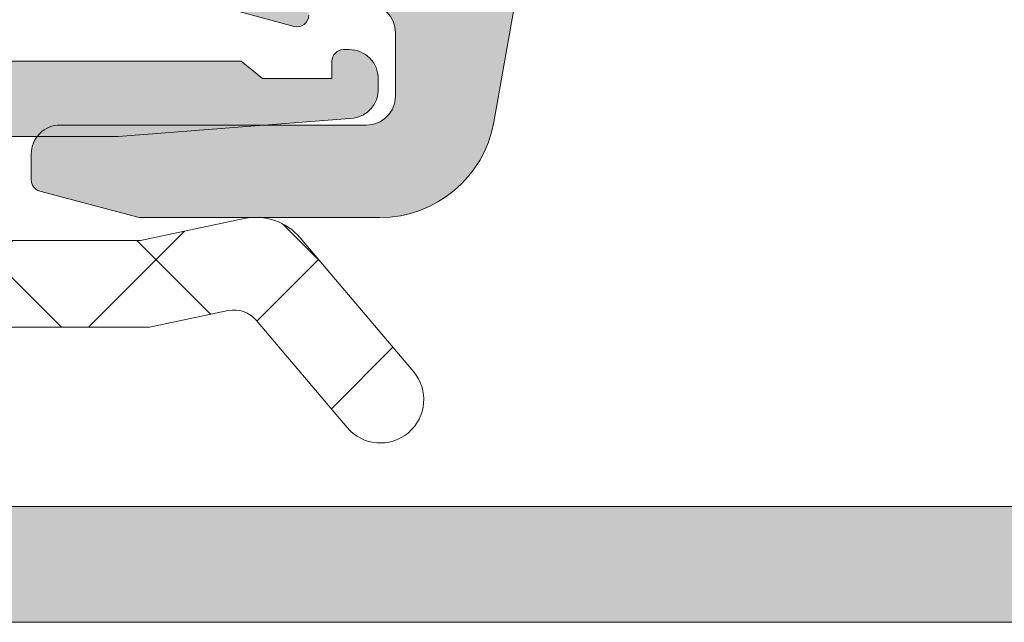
# Model space of a CAD drawing. Header units: millimetres. Extents: x 144573 to 336993, y 74252 to 247042.
# Tile 697 of 1056: x 223290 to 223307, y 174627 to 174638. Entities that reach past the tile are written whole.
import ezdxf

# ---------------------------------------------------------------- set-up
doc = ezdxf.new("R2010")
doc.units = ezdxf.units.MM
doc.layers.add('FASÁDA DETAILNÍ', color=255, linetype='Continuous', lineweight=0)
doc.layers.add('NOVA', color=255, linetype='Continuous', lineweight=0)

# ---------------------------------------------------------------- blocks, each defined once
blk = doc.blocks.new('A$C69D17D4D')
at = {"layer": 'FASÁDA DETAILNÍ'}
h = blk.add_hatch(color=256, dxfattribs=at)
edge = h.paths.add_edge_path(flags=16)
edge.add_line((152.7103901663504, 1268.678154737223), (152.7103901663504, 1272.877904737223))
edge.add_ellipse((152.210390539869, 1272.87790511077), major_axis=(-0.4999996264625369, 0), ratio=1, start_angle=179.9999571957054, end_angle=270.0000428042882)
edge.add_line((152.2103901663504, 1273.377904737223), (147.8103661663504, 1273.377904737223))
edge.add_ellipse((147.8103657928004, 1272.87790511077), major_axis=(-0.49999962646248, 0), ratio=1, start_angle=-90.0000428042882, end_angle=4.280429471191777e-05)
edge.add_line((147.3103661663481, 1272.877904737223), (147.3103661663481, 1268.678155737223))
edge.add_ellipse((147.8103666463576, 1268.67815621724), major_axis=(-0.5000004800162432, 0), ratio=1, start_angle=5.500573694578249e-05, end_angle=89.99994499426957)
edge.add_line((147.8103661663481, 1268.178155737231), (152.2103901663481, 1268.17815473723))
edge.add_ellipse((152.210390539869, 1268.678154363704), major_axis=(-0.49999962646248, 0), ratio=1, start_angle=89.99995719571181, end_angle=180.0000428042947)
edge = h.paths.add_edge_path()
edge.add_line((154.7087711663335, 1271.591558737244), (153.5090111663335, 1264.828558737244))
edge.add_arc((151.5397595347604, 1265.177903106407), 1.999998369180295, 269.99996079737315, 349.9404098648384, ccw=False)
edge.add_line((151.5397581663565, 1263.17790473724), (147.3747851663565, 1263.17790473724))
edge.add_line((147.3747851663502, 1263.17790473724), (145.6569961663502, 1263.63818573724))
edge.add_arc((145.7087600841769, 1263.831370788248), 0.1999999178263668, 180.0000146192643, 254.99996142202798, ccw=False)
edge.add_line((145.5087601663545, 1263.831370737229), (145.5087601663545, 1264.277904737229))
edge.add_arc((146.0087597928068, 1264.277905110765), 0.4999996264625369, 89.99995719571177, 180.0000428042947, ccw=False)
edge.add_line((146.0087601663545, 1264.777904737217), (151.3087601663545, 1264.777904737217))
edge.add_arc((151.3087605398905, 1265.277904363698), 0.49999962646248, 269.9999571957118, 360.0000428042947)
edge.add_line((151.8087601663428, 1265.277904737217), (151.8087601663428, 1266.378154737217))
edge.add_arc((151.3087596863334, 1266.378154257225), 0.5000004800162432, 5.500573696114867e-05, 89.99994499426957)
edge.add_line((151.3087601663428, 1266.878154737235), (150.3087601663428, 1266.878154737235))
edge.add_line((150.3087601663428, 1266.878154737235), (150.3087601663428, 1266.678154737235))
edge.add_arc((150.1087600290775, 1266.678155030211), 0.2000001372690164, 254.9999946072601, 359.9999160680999, ccw=False)
edge.add_line((150.0569961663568, 1266.484969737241), (148.5896081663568, 1266.878155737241))
edge.add_line((148.5896081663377, 1266.878155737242), (146.5087601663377, 1266.878155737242))
edge.add_arc((146.5087611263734, 1267.878156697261), 1.0000009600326, 180.0000550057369, 269.9999449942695, ccw=False)
edge.add_line((145.5087601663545, 1267.878155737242), (145.5087601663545, 1278.777657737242))
edge.add_arc((145.9087605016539, 1278.777657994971), 0.4000003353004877, 60.000083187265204, 180.0000369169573, ccw=False)
edge.add_line((146.1087601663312, 1279.124068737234), (146.9716081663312, 1278.625902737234))
edge.add_line((146.9716081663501, 1278.625902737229), (148.4637691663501, 1278.198032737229))
edge.add_arc((148.3810777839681, 1277.9096539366), 0.3000003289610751, -30.179241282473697, 73.9999831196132, ccw=False)
edge.add_line((148.6404151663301, 1277.758841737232), (147.2086801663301, 1275.293230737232))
edge.add_line((147.208680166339, 1275.293230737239), (147.208680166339, 1274.872811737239))
edge.add_arc((147.4002484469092, 1274.869319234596), 0.1916001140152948, 178.9555499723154, 272.5222219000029)
edge.add_line((147.4086801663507, 1274.67790473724), (153.8981191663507, 1274.67790473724))
edge.add_arc((153.9163569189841, 1274.877071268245), 0.1999998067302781, 264.7679954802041, 384.1409481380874)
edge.add_line((154.0988651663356, 1274.958867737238), (153.0305441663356, 1277.342552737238))
edge.add_arc((153.2130527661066, 1277.424349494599), 0.2000002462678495, 111.9737977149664, 204.1409822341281, ccw=False)
edge.add_line((153.1382161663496, 1277.609820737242), (155.1614441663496, 1278.426180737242))
edge.add_arc((155.3111172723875, 1278.055238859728), 0.3999998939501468, -1.754639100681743e-05, 111.97381787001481, ccw=False)
edge.add_line((155.7111171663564, 1278.05523873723), (155.7111181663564, 1275.99109173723))
edge.add_arc((155.4111185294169, 1275.991090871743), 0.2999996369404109, -52.09508653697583, 0.0001652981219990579, ccw=False)
edge.add_arc((155.7797290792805, 1275.517671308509), 0.3000002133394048, 127.9046525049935, 195.9998620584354)
edge.add_line((155.4913501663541, 1275.43498073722), (155.7086721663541, 1274.67709173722))
edge.add_arc((154.1086731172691, 1274.67709129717), 1.599999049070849, -58.40760551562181, 1.575894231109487e-05, ccw=False)
edge.add_arc((155.2088051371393, 1272.888319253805), 0.4999999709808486, 121.5923359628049, 179.998454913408)
edge.add_line((154.7088051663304, 1272.888332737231), (154.7087711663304, 1271.591558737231))
h = blk.add_hatch(color=256, dxfattribs=at)
edge = h.paths.add_edge_path()
edge.add_arc((135.510601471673, 1256.682007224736), 0.5000674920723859, 180.0077324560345, 269.9922675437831, ccw=False)
edge.add_line((135.0105339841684, 1256.681939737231), (135.0105339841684, 1260.68193973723))
edge.add_arc((135.510601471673, 1260.681872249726), 0.5000674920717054, 450.00773245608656, 539.9922675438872, ccw=False)
edge.add_line((135.5105339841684, 1261.181939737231), (136.8105828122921, 1261.181939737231))
edge.add_arc((136.8105459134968, 1260.681902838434), 0.5000369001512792, 360.00422797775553, 449.99577202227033, ccw=False)
edge.add_line((137.3105828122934, 1260.681939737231), (137.3105828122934, 1260.181939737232))
edge.add_line((137.3105828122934, 1260.181939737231), (136.3105828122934, 1260.181939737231))
edge.add_line((136.3105828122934, 1260.181939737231), (136.310582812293, 1258.681939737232))
edge.add_arc((137.3105458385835, 1258.68190276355), 0.9999630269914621, 539.9978814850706, 630.0021185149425)
edge.add_line((137.3105828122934, 1257.681939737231), (141.3105828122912, 1257.681939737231))
edge.add_arc((141.3105059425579, 1258.682016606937), 1.000076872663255, 270.0044039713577, 359.9955960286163)
edge.add_line((142.3105828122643, 1258.681939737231), (142.3105828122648, 1260.181939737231))
edge.add_line((142.3105828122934, 1260.181939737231), (141.3105828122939, 1260.181939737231))
edge.add_line((141.3105828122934, 1260.181939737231), (141.3105828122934, 1260.681939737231))
edge.add_arc((141.810525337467, 1260.681997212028), 0.4999425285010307, 89.9934131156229, 180.0065868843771, ccw=False)
edge.add_line((141.8105828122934, 1261.181939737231), (144.6105706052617, 1261.181939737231))
edge.add_arc((144.6105706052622, 1260.681939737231), 0.5000000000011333, 360.0000000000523, 450.0000000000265, ccw=False)
edge.add_line((145.1105706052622, 1260.681939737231), (145.1105706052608, 1260.481939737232))
edge.add_arc((144.6105706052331, 1260.481939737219), 0.5000000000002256, 269.99999999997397, 359.99999999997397, ccw=False)
edge.add_line((144.6105706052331, 1259.981939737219), (144.1105706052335, 1259.981939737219))
edge.add_arc((144.1106057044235, 1259.481904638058), 0.500035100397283, 450.0040217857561, 539.9959782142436)
edge.add_line((143.6105706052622, 1259.481939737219), (143.6105706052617, 1258.681936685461))
edge.add_arc((144.1105871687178, 1258.681953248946), 0.5000165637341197, 180.0018979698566, 269.9981020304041)
edge.add_line((144.1105706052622, 1258.181936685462), (175.410564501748, 1258.181936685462))
edge.add_line((175.4105645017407, 1258.181936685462), (181.449022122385, 1258.614333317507))
edge.add_arc((181.4105660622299, 1259.613553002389), 0.9999594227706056, 272.2040028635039, 359.9999999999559)
edge.add_line((182.4105254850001, 1259.613553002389), (182.4105254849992, 1266.282005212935))
edge.add_arc((181.9105254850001, 1266.282005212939), 0.5000000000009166, 360.0000000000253, 449.9999999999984)
edge.add_line((181.9105254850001, 1266.782005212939), (181.0105254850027, 1266.782005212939))
edge.add_arc((181.0105254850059, 1267.282005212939), 0.5000000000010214, 180.0000000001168, 270.0000000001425, ccw=False)
edge.add_line((180.5105254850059, 1267.282005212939), (180.5105254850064, 1268.682006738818))
edge.add_arc((180.4316890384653, 1268.949527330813), 0.278895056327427, 286.4198764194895, 361.1645893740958)
edge.add_line((180.7105264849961, 1268.955195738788), (180.7105264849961, 1269.408789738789))
edge.add_arc((180.4316583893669, 1269.414450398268), 0.2789255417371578, 358.8371299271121, 433.5754054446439)
edge.add_line((180.5105254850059, 1269.681993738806), (180.5105254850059, 1271.562004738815))
edge.add_arc((180.8105254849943, 1271.562004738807), 0.3000000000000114, 450.00000000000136, 540, ccw=False)
edge.add_line((180.8105254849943, 1271.862004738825), (181.7904998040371, 1271.862004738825))
edge.add_arc((181.7904998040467, 1271.562004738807), 0.2999999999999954, 360.0000000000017, 450.00000000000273, ccw=False)
edge.add_line((182.0904998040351, 1271.562004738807), (182.0904998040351, 1268.802006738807))
edge.add_arc((182.2104998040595, 1268.802006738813), 0.1200000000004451, 539.9999999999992, 630)
edge.add_line((182.2104998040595, 1268.682006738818), (186.5105254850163, 1268.682006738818))
edge.add_arc((186.5105254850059, 1269.182006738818), 0.5000000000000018, 269.9999999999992, 359.9999999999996)
edge.add_line((187.0105254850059, 1269.182006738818), (187.010525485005, 1269.882006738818))
edge.add_line((187.0105254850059, 1269.882006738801), (185.629030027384, 1272.274827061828))
edge.add_arc((185.7486452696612, 1272.343886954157), 0.1381197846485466, 89.99999999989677, 209.9999999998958, ccw=False)
edge.add_line((185.7486452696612, 1272.482006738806), (189.5105254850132, 1272.482006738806))
edge.add_arc((189.5105254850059, 1274.482006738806), 1.999999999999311, 270.0000000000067, 360.0000000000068)
edge.add_line((191.5105254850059, 1274.482006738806), (191.5105254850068, 1275.050002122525))
edge.add_arc((192.0105254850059, 1275.050002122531), 0.5000000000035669, 505.5209282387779, 539.9999999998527, ccw=False)
edge.add_arc((195.7200240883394, 1272.502528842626), 4.999999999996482, 455.34922800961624, 505.5209282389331, ccw=False)
edge.add_arc((195.2724057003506, 1277.343880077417), 0.1381197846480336, 330.00000000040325, 457.70243749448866, ccw=False)
edge.add_line((195.3920209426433, 1277.274820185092), (194.01052548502, 1274.881999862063))
edge.add_line((194.0105254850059, 1274.88199986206), (194.0105254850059, 1274.181999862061))
edge.add_arc((194.5105254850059, 1274.181999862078), 0.5, 540, 630)
edge.add_line((194.5105254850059, 1273.681999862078), (198.810551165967, 1273.681999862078))
edge.add_arc((198.8105511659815, 1273.801999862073), 0.1199999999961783, 270, 359.9999999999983)
edge.add_line((198.9305511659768, 1273.801999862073), (198.9305511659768, 1276.561997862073))
edge.add_arc((199.2305511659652, 1276.561997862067), 0.2999999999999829, 90, 180.0000000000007, ccw=False)
edge.add_line((199.2305511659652, 1276.861997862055), (200.2105254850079, 1276.861997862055))
edge.add_arc((200.2105254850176, 1276.561997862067), 0.300000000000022, 360.00000000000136, 450, ccw=False)
edge.add_line((200.5105254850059, 1276.561997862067), (200.5105254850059, 1274.681986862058))
edge.add_arc((200.5893925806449, 1274.414443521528), 0.2789255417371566, 466.424594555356, 541.1628700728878)
edge.add_line((200.3105244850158, 1274.408782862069), (200.3105244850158, 1273.955188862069))
edge.add_arc((200.5893619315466, 1273.949520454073), 0.2788950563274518, 538.8354106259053, 613.5801235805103)
edge.add_line((200.5105254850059, 1273.681999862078), (200.5105254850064, 1270.681941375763))
edge.add_line((200.5105254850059, 1270.681941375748), (199.8104531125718, 1269.981838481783))
edge.add_line((199.8104531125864, 1269.981838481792), (199.2104470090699, 1269.981838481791))
edge.add_line((199.2104470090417, 1269.981838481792), (199.2104470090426, 1271.581844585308))
edge.add_arc((198.7104375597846, 1271.581835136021), 0.5000094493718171, 360.0010827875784, 449.9989172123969)
edge.add_line((198.7104470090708, 1272.081844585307), (198.3150189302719, 1272.081844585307))
edge.add_arc((198.3150189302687, 1271.581844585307), 0.5000000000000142, 450.0000000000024, 465.0000000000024)
edge.add_line((198.1856094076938, 1272.064807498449), (196.7517226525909, 1271.680598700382))
edge.add_arc((197.0105416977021, 1270.714672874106), 1.000000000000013, 465.0000000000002, 540.0000000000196)
edge.add_line((196.0105416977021, 1270.714672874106), (196.0105416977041, 1264.981850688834))
edge.add_line((196.0105416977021, 1264.981850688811), (199.2104470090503, 1264.981850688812))
edge.add_line((199.2104470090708, 1264.981850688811), (199.2104470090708, 1265.78183848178))
edge.add_line((199.2104470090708, 1265.78183848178), (199.8104531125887, 1265.781838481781))
edge.add_line((199.8104531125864, 1265.78183848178), (200.5104348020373, 1264.569405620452))
edge.add_line((200.5104348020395, 1264.569405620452), (200.5104348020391, 1263.48185068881))
edge.add_line((200.5104348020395, 1263.481850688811), (185.5105254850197, 1263.481850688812))
edge.add_arc((185.5105254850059, 1262.981850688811), 0.5000000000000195, 449.9999999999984, 540.0000000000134)
edge.add_line((185.0105254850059, 1262.981850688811), (185.0105254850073, 1257.181939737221))
edge.add_arc((184.0105254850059, 1257.181939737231), 1, 270, 360.00000000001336, ccw=False)
edge.add_line((184.0105254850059, 1256.181939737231), (135.5105339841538, 1256.181939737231))
edge = h.paths.add_edge_path(flags=16)
edge.add_line((194.4105416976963, 1265.78183848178), (194.4105416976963, 1270.18183848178))
edge.add_arc((193.9105416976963, 1270.181838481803), 0.5000000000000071, 360.0000000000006, 449.9999999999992)
edge.add_line((193.9105416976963, 1270.681838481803), (189.5105416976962, 1270.681838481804))
edge.add_arc((189.5105416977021, 1270.181838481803), 0.4999999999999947, 449.9999999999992, 540.0000000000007)
edge.add_line((189.0105416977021, 1270.181838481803), (189.0105416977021, 1265.781838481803))
edge.add_arc((189.5105416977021, 1265.78183848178), 0.5, 540, 630)
edge.add_line((189.5105416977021, 1265.28183848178), (193.9105416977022, 1265.28183848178))
edge.add_arc((193.9105416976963, 1265.78183848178), 0.4999999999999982, 270, 360.0000000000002)
h = blk.add_hatch(dxfattribs=at)
h.set_pattern_fill('ANSI37', color=256, scale=0.625, angle=90, style=0)
h.set_pattern_definition([(135, (0, 0), (-1.403165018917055, -1.403165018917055), []), (225, (0, 0), (1.403165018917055, -1.403165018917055), [])])
edge = h.paths.add_edge_path()
edge.add_ellipse((136.1236186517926, 1267.802501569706), major_axis=(-5.039467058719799, 0), ratio=1, start_angle=29.791784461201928, end_angle=85.03553873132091, ccw=False)
edge.add_ellipse((132.0105341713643, 1265.447701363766), major_axis=(-0.3000000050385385, 0), ratio=1, start_angle=0.0006926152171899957, end_angle=29.79217298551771, ccw=False)
edge.add_line((131.7105341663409, 1265.447697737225), (131.710531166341, 1265.981981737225))
edge.add_ellipse((132.0105309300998, 1265.981982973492), major_axis=(-0.2999997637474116, 0), ratio=1, start_angle=-90.00004512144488, end_angle=0.00023610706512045, ccw=False)
edge.add_line((132.0105311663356, 1266.281982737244), (133.5605281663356, 1266.281982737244))
edge.add_ellipse((133.5605205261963, 1266.581993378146), major_axis=(-0.3000106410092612, 0), ratio=1, start_angle=90.00145911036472, end_angle=179.9956760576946)
edge.add_line((133.8605311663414, 1266.581970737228), (133.8605421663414, 1267.981952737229))
edge.add_ellipse((134.1605320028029, 1267.981949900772), major_axis=(-0.2999898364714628, 0), ratio=1, start_angle=270.00035074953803, end_angle=359.999458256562, ccw=False)
edge.add_line((134.1605301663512, 1268.281939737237), (135.8605421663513, 1268.281939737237))
edge.add_ellipse((135.8605350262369, 1267.98192959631), major_axis=(-0.3000101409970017, 0), ratio=1, start_angle=180.0044194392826, end_angle=269.9986363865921, ccw=False)
edge.add_line((136.160545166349, 1267.981952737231), (136.160534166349, 1266.418121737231))
edge.add_ellipse((136.4616932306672, 1266.385264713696), major_axis=(-0.3029461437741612, 0), ratio=1, start_angle=-6.226450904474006, end_angle=103.4835773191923)
edge.add_ellipse((145.1666163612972, 1255.069300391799), major_axis=(-14.00076634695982, 0), ratio=1, start_angle=285.30173220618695, end_angle=308.07562007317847, ccw=False)
edge.add_ellipse((141.3599027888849, 1269.061538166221), major_axis=(-0.5004721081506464, 0), ratio=1, start_angle=102.9176085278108, end_angle=219.8066343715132)
edge.add_line((141.7443701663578, 1269.381939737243), (133.4610911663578, 1269.381939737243))
edge.add_ellipse((133.4610916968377, 1268.881940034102), major_axis=(-0.4999997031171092, 0), ratio=1, start_angle=270.000060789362, end_angle=330.0000196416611)
edge.add_line((133.028079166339, 1269.131939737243), (132.854873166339, 1268.831939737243))
edge.add_ellipse((132.4218606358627, 1269.081939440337), major_axis=(-0.4999997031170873, 0), ratio=1, start_angle=90.00006078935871, end_angle=150.0000196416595, ccw=False)
edge.add_line((132.4218611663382, 1268.581939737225), (130.7925131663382, 1268.581939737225))
edge.add_ellipse((130.7925123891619, 1269.581939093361), major_axis=(-0.9999993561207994, 0), ratio=1, start_angle=30.050338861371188, end_angle=90.00004452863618, ccw=False)
edge.add_ellipse((123.6081316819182, 1265.425612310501), major_axis=(-7.300023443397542, 0), ratio=1, start_angle=210.0503545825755, end_angle=258.7144463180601)
edge.add_ellipse((125.4233637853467, 1272.481949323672), major_axis=(-0.3999905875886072, 0), ratio=1, start_angle=-14.85297522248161, end_angle=69.49817055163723)
edge.add_ellipse((123.0492968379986, 1266.132851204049), major_axis=(-6.378448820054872, 0), ratio=1, start_angle=194.452597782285, end_angle=249.4981254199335, ccw=False)
edge.add_line((129.2258961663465, 1267.724777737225), (129.5894831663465, 1266.314070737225))
edge.add_line((129.5894831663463, 1266.314070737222), (129.7995961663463, 1265.451369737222))
edge.add_ellipse((135.1362188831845, 1266.781934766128), major_axis=(-5.499995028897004, 0), ratio=1, start_angle=13.99995496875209, end_angle=90.00003420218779)
edge.add_line((135.1362221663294, 1261.281939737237), (147.5542501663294, 1261.281939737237))
edge.add_line((147.554250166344, 1261.281939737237), (148.917307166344, 1261.569558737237))
edge.add_ellipse((149.0205397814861, 1261.080332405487), major_axis=(-0.4999993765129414, 0), ratio=1, start_angle=220.283751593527, end_angle=281.91530077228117, ccw=False)
edge.add_line((149.4019651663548, 1261.40361873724), (150.9755761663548, 1259.54701073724))
edge.add_ellipse((151.5477151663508, 1260.031940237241), major_axis=(-0.7499997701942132, 0), ratio=1, start_angle=40.28370615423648, end_angle=220.2837061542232)
edge.add_line((152.1198541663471, 1260.516869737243), (150.1605681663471, 1262.828513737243))
edge.add_ellipse((149.3977165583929, 1262.181941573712), major_axis=(-0.9999990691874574, 0), ratio=1, start_angle=220.2836986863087, end_angle=281.915247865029)
edge.add_line((149.1912521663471, 1263.160394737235), (147.3977151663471, 1262.781939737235))
edge.add_line((147.3977151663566, 1262.781939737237), (135.6875141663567, 1262.781939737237))
h = blk.add_hatch(color=256, dxfattribs=at)
edge = h.paths.add_edge_path()
edge.add_line((149.5105341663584, 1265.581939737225), (149.1373291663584, 1265.881939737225))
edge.add_line((149.1373291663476, 1265.881939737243), (145.1641241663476, 1265.881939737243))
edge.add_ellipse((145.1641257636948, 1263.881932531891), major_axis=(-2.000007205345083, 0), ratio=1, start_angle=270.0000457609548, end_angle=299.9999336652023)
edge.add_line((144.164124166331, 1265.613990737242), (143.187072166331, 1265.049888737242))
edge.add_ellipse((142.1870705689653, 1266.781946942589), major_axis=(-2.000007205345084, 0), ratio=1, start_angle=90.00004576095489, end_angle=119.9999336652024, ccw=False)
edge.add_line((142.1870721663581, 1264.781939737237), (136.4672381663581, 1264.781939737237))
edge.add_ellipse((136.4672377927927, 1265.281939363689), major_axis=(-0.49999962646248, 0), ratio=1, start_angle=-4.280429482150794e-05, end_angle=90.00004280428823, ccw=False)
edge.add_line((135.9672381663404, 1265.281939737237), (135.9672381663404, 1267.181939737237))
edge.add_ellipse((135.4674961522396, 1267.18219772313), major_axis=(-0.4997420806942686, 0), ratio=1, start_angle=179.9704217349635, end_angle=270.0295782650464)
edge.add_line((135.4672381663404, 1267.681939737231), (134.4672381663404, 1267.681939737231))
edge.add_ellipse((134.4669801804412, 1267.18219772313), major_axis=(-0.4997420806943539, 0), ratio=1, start_angle=-90.02957826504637, end_angle=0.02957826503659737)
edge.add_line((133.9672381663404, 1267.181939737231), (133.9672381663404, 1266.181939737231))
edge.add_ellipse((133.4674987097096, 1266.181679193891), major_axis=(-0.4997395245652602, 0), ratio=1, start_angle=89.97012836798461, end_angle=180.0298716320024, ccw=False)
edge.add_line((133.4672381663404, 1265.681939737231), (132.4672381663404, 1265.681939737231))
edge.add_ellipse((132.4669842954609, 1265.182191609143), major_axis=(-0.4997481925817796, 0), ratio=1, start_angle=-90.02910612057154, end_angle=0.02887693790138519)
edge.add_line((131.9672361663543, 1265.181939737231), (131.9672361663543, 1264.948908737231))
edge.add_ellipse((132.4672353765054, 1264.948908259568), major_axis=(-0.4999992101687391, 0), ratio=1, start_angle=-5.47370397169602e-05, end_angle=36.24931299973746)
edge.add_ellipse((134.9672387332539, 1266.781946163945), major_axis=(-3.600006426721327, 0), ratio=1, start_angle=36.24938608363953, end_angle=89.99995914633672)
edge.add_line((134.9672361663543, 1263.181939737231), (144.9105341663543, 1263.181939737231))
edge.add_ellipse((144.9105343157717, 1263.381939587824), major_axis=(-0.1999998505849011, 0), ratio=1, start_angle=89.99995719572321, end_angle=180.0000428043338)
edge.add_line((145.1105341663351, 1263.381939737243), (145.1105341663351, 1264.099160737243))
edge.add_line((145.1105341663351, 1264.099160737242), (144.9695731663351, 1264.240059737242))
edge.add_ellipse((145.1105345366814, 1264.381939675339), major_axis=(-0.2000000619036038, 0), ratio=1, start_angle=-89.99989390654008, end_angle=45.18607561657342, ccw=False)
edge.add_line((145.1105341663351, 1264.581939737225), (147.0101031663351, 1264.581939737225))
edge.add_line((147.0101031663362, 1264.581939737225), (151.0887511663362, 1264.896257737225))
edge.add_ellipse((151.0105336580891, 1265.390102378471), major_axis=(-0.5000005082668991, 0), ratio=1, start_angle=99.00002276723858, end_angle=179.9999265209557)
edge.add_line((151.5105341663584, 1265.390101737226), (151.5105341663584, 1265.581939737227))
edge.add_ellipse((151.010534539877, 1265.581940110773), major_axis=(-0.4999996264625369, 0), ratio=1, start_angle=179.9999571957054, end_angle=270.0000428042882)
edge.add_line((151.0105341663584, 1266.081939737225), (150.9105341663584, 1266.081939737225))
edge.add_ellipse((150.9105340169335, 1265.881939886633), major_axis=(-0.1999998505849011, 0), ratio=1, start_angle=-90.00004280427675, end_angle=4.280433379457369e-05)
edge.add_line((150.7105341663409, 1265.881939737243), (150.7105341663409, 1265.581939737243))
edge.add_line((150.7105341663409, 1265.581939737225), (149.510534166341, 1265.581939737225))
for p, q in [((144.1105706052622, 1258.181936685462), (175.4105645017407, 1258.181936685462)), ((184.0105254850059, 1256.181939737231), (135.5105339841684, 1256.181939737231))]:
    blk.add_line(p, q, dxfattribs=at)
for points in [[(154.7087711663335, 1271.591558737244), (153.5090111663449, 1264.828558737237), (153.5090111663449, 1264.828558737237, -0.363676), (151.5397581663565, 1263.17790473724), (147.3747851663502, 1263.17790473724), (145.6569961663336, 1263.638185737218), (145.6569961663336, 1263.638185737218, -0.339454), (145.5087601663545, 1263.831370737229), (145.5087601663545, 1264.277904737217), (145.5087601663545, 1264.277904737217, -0.414214), (146.0087601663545, 1264.777904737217), (151.3087601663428, 1264.777904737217), (151.3087601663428, 1264.777904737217, 0.414214), (151.8087601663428, 1265.277904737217), (151.8087601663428, 1266.378154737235), (151.8087601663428, 1266.378154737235, 0.414213), (151.3087601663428, 1266.878154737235)], [(150.3087601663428, 1266.678154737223, -0.493145), (150.0569961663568, 1266.484969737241), (148.5896081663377, 1266.878155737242)]]:
    blk.add_lwpolyline(points, format="xyb", dxfattribs=at)
at = {"layer": 'FASÁDA DETAILNÍ', "extrusion": (0, 0, -1)}
for points in [[(-135.1362221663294, 1261.281939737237), (-147.554250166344, 1261.281939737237), (-148.9173071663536, 1261.569558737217), (-148.9173071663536, 1261.569558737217, 0.275594), (-149.4019651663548, 1261.40361873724), (-150.9755761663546, 1259.547010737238), (-150.9755761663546, 1259.547010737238, -1), (-152.1198541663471, 1260.516869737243), (-150.1605681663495, 1262.828513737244), (-150.1605681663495, 1262.828513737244, -0.275594), (-149.1912521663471, 1263.160394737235), (-147.3977151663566, 1262.781939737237), (-135.6875141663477, 1262.781939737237)], [(-145.1105341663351, 1264.581939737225), (-147.0101031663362, 1264.581939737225), (-151.0887511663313, 1264.896257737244), (-151.0887511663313, 1264.896257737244, -0.368919), (-151.5105341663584, 1265.390101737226), (-151.5105341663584, 1265.581939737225), (-151.5105341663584, 1265.581939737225, -0.414214), (-151.0105341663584, 1266.081939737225), (-150.9105341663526, 1266.081939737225), (-150.9105341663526, 1266.081939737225, -0.414214), (-150.7105341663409, 1265.881939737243), (-150.7105341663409, 1265.581939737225), (-149.5105341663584, 1265.581939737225), (-149.5105341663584, 1265.581939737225), (-149.1373291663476, 1265.881939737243), (-145.164124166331, 1265.881939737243)]]:
    blk.add_lwpolyline(points, format="xyb", dxfattribs=at)

msp = doc.modelspace()

# ---------------------------------------------------------------- block references
at = {"layer": 'NOVA', "ltscale": 300}
msp.add_blockref('A$C69D17D4D', (223144.9987451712, 173371.2585875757), dxfattribs=at)

doc.saveas('drawing.dxf')
